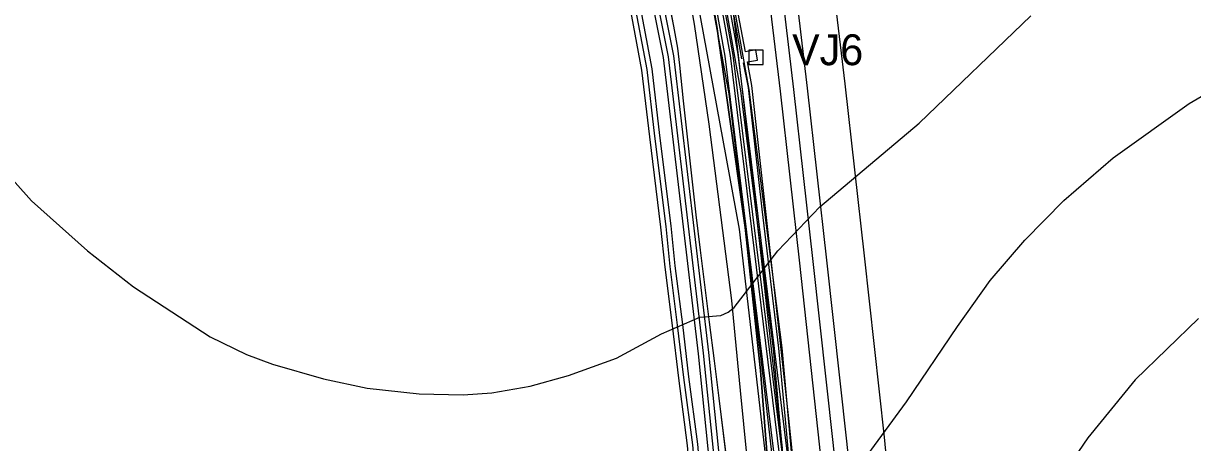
# Model space of a CAD drawing. Extents: x -1900516 to -575031, y -3809306 to -1157387.
# Drawn here: x -578434.3 to -578093.1, y -1160713.2 to -1160591 of the extents above; entities that cross this region are included whole.
import ezdxf

# ---------------------------------------------------------------- set-up
doc = ezdxf.new("R2010")
doc.units = 0
for name, color, linetype in [('01_DOPRAVA', 7, 'Continuous'), ('01_OBVOD PÚ', 7, 'Continuous'), ('01_PARCELY_NÁVRH_PC', 7, 'Continuous'), ('01_PRVKY PSZ', 7, 'Continuous'), ('01_SPRÁV_HRANICE', 7, 'Continuous'), ('01_VRSTEVNICE', 7, 'Continuous'), ('02_KULTURY STAV', 7, 'Continuous'), ('03_PC_NÁVRH', 7, 'Continuous'), ('03_PC_OBJEKTY_NÁVRH', 7, 'Continuous'), ('04_ZPF_OP_ORGAN', 7, 'Continuous'), ('06_ÚSES_IP', 7, 'Continuous'), ('07_OCH_P A POPISY TI', 7, 'Continuous'), ('07_PLYNOVOD', 7, 'Continuous'), ('07_SDĚLOVACÍ', 7, 'Continuous'), ('07_VODOVOD', 7, 'Continuous')]:
    doc.layers.add(name, color=color, linetype=linetype)

msp = doc.modelspace()

# ---------------------------------------------------------------- linework, layer by layer
at = {"layer": '01_DOPRAVA'}
msp.add_lwpolyline([(-578185.64, -1160980.38), (-578192.12, -1160943.01), (-578196.99, -1160917.04), (-578199.43, -1160903.52), (-578208.93, -1160846.14), (-578212.97, -1160822.2), (-578215.15, -1160805.23), (-578216.91, -1160789.92), (-578218.17, -1160777.05), (-578219.79, -1160754.5), (-578221.99, -1160728.42), (-578225.01, -1160697.98), (-578227.57, -1160671.71), (-578234.2, -1160620.37), (-578238.43, -1160591.19), (-578243.46, -1160563.49)], dxfattribs=at)
at = {"layer": '01_OBVOD PÚ'}
msp.add_lwpolyline([(-578228.64, -1160721.23), (-578231.29, -1160700.18), (-578232.66, -1160689.36), (-578234.08, -1160678.06), (-578236.72, -1160657.06), (-578238.01, -1160646.82), (-578241.65, -1160613.52), (-578242.78, -1160603.19), (-578243.33, -1160598.2), (-578244.53, -1160591.82), (-578248.63, -1160570.07)], dxfattribs=at)
at = {"layer": '01_PARCELY_NÁVRH_PC'}
for points in [[(-578400.39, -1159848.91), (-578364.49, -1159955), (-578349.26, -1160000.52), (-578331.17, -1160057.19), (-578306.13, -1160194.93), (-578290.7, -1160273.44), (-578279.58, -1160332.44), (-578264.99, -1160411.07), (-578247.09, -1160509.47), (-578240.06, -1160548.82), (-578228.45, -1160611.51), (-578219.25, -1160686.96), (-578210.21, -1160766.44), (-578203.47, -1160826.06), (-578203.15, -1160828.27), (-578193.09, -1160885.38), (-578182.11, -1160944.33), (-578178.54, -1160964.02)], [(-578172.81, -1160962.98), (-578185.6, -1160892.38), (-578197.82, -1160825.42), (-578198.46, -1160819.85), (-578195.49, -1160819.48), (-578195.83, -1160816.5), (-578198.81, -1160816.84), (-578204.69, -1160765.81), (-578210.96, -1160706.16), (-578221.69, -1160609.09), (-578223.02, -1160602.18), (-578220.06, -1160601.66), (-578220.59, -1160598.7), (-578223.54, -1160599.23), (-578237.96, -1160524.01)]]:
    msp.add_lwpolyline(points, dxfattribs=at)
at = {"layer": '01_PRVKY PSZ'}
msp.add_lwpolyline([(-578222.61, -1160603), (-578218.39, -1160603), (-578218.39, -1160598.78), (-578222.61, -1160598.78)], close=True, dxfattribs=at)
at = {"layer": '01_SPRÁV_HRANICE'}
for p, q in [((-578244.53, -1160591.82), (-578248.63, -1160570.07)), ((-578243.33, -1160598.2), (-578244.53, -1160591.82)), ((-578242.78, -1160603.19), (-578243.33, -1160598.2)), ((-578241.65, -1160613.52), (-578242.78, -1160603.19)), ((-578238.01, -1160646.82), (-578241.65, -1160613.52)), ((-578236.72, -1160657.06), (-578238.01, -1160646.82)), ((-578234.08, -1160678.06), (-578236.72, -1160657.06)), ((-578232.66, -1160689.36), (-578234.08, -1160678.06)), ((-578231.29, -1160700.18), (-578232.66, -1160689.36)), ((-578228.64, -1160721.23), (-578231.29, -1160700.18))]:
    msp.add_line(p, q, dxfattribs=at)
at = {"layer": '01_VRSTEVNICE'}
for points in [[(-578452.81, -1160619.53), (-578431.98, -1160642.74), (-578415.62, -1160657.28), (-578402.2, -1160667.77), (-578379.82, -1160682.31), (-578369.17, -1160687.51), (-578361.65, -1160690.28), (-578346.77, -1160694.61), (-578333.96, -1160697.27), (-578318.86, -1160698.95), (-578306, -1160699.23), (-578297.61, -1160698.67), (-578286.42, -1160696.71), (-578275.24, -1160693.64), (-578261.26, -1160688.6), (-578248.11, -1160681.47), (-578236.93, -1160676.58), (-578230.77, -1160676.16), (-578228.58, -1160675.2), (-578226.86, -1160673.78), (-578214.14, -1160657.28), (-578201.83, -1160644.42), (-578172.89, -1160620.09), (-578140.31, -1160588.77)], [(-578217.63, -1160757.25), (-578176.53, -1160701.24), (-578161.7, -1160679.37), (-578152.2, -1160665.95), (-578141.99, -1160654.21), (-578130.66, -1160642.6), (-578116.26, -1160630.16), (-578094.03, -1160614.36), (-578074.87, -1160603.17)], [(-578091.37, -1160677), (-578109.83, -1160694.89), (-578123.67, -1160711.81), (-578143.95, -1160741.46)]]:
    msp.add_lwpolyline(points, dxfattribs=at)
at = {"layer": '02_KULTURY STAV'}
for points in [[(-578173.16, -1161008.46), (-578189.9, -1160916.19), (-578189.19, -1160904.86), (-578190.11, -1160900.78), (-578194.4, -1160890.91), (-578204.52, -1160827.7), (-578215.5, -1160739.58), (-578219.21, -1160692.16), (-578223.66, -1160650.49), (-578224.22, -1160646.4), (-578229.24, -1160611.29), (-578231.97, -1160591.89), (-578236.93, -1160563.61)], [(-578236.93, -1160563.61), (-578231.97, -1160591.89), (-578229.24, -1160611.29), (-578224.22, -1160646.4), (-578223.66, -1160650.49), (-578219.21, -1160692.16), (-578215.5, -1160739.58), (-578204.52, -1160827.7), (-578194.4, -1160890.91), (-578190.11, -1160900.78), (-578189.19, -1160904.86), (-578189.9, -1160916.19), (-578173.16, -1161008.46)], [(-578228.64, -1160721.23), (-578231.29, -1160700.18), (-578232.66, -1160689.36), (-578234.08, -1160678.06), (-578236.72, -1160657.06), (-578238.01, -1160646.82), (-578241.65, -1160613.52), (-578242.78, -1160603.19), (-578243.33, -1160598.2), (-578244.53, -1160591.82), (-578248.63, -1160570.07)]]:
    msp.add_lwpolyline(points, dxfattribs=at)
at = {"layer": '03_PC_NÁVRH'}
msp.add_lwpolyline([(-578392.25, -1159867.48), (-578371.15, -1159929.82), (-578350.05, -1159992.17), (-578327.57, -1160055.11), (-578319.51, -1160098.05), (-578311.22, -1160142.87), (-578302.91, -1160190.6), (-578275.82, -1160332.02), (-578267.85, -1160381.32), (-578256.89, -1160448.22), (-578247.61, -1160493.2), (-578240.17, -1160527.34), (-578230.86, -1160577.36), (-578225.04, -1160610.67), (-578220.26, -1160648.24), (-578215.48, -1160685.81), (-578210.04, -1160747.33), (-578207.55, -1160773.58), (-578200.39, -1160827.27), (-578186.36, -1160904.36), (-578167.73, -1161007.2)], dxfattribs=at)
at = {"layer": '03_PC_OBJEKTY_NÁVRH'}
for points in [[(-578260.89, -1160406.23), (-578253.24, -1160447.53), (-578242.38, -1160508.39), (-578235.05, -1160544.04), (-578224.74, -1160601.33)], [(-578224.24, -1160602.5), (-578222.76, -1160609.69), (-578218.83, -1160645.12), (-578213.98, -1160685.69), (-578211.99, -1160706.42), (-578208.98, -1160739.48), (-578205.93, -1160773.78), (-578199.63, -1160818.69)]]:
    msp.add_lwpolyline(points, dxfattribs=at)
at = {"layer": '04_ZPF_OP_ORGAN'}
msp.add_lwpolyline([(-578421.58, -1159767.43), (-578330.25, -1160052.41), (-578286.91, -1160260.85), (-578269.37, -1160356.25), (-578254.43, -1160447.77), (-578233.06, -1160551.88), (-578222.57, -1160610.3), (-578212.99, -1160685.54), (-578205.07, -1160773.3), (-578197.92, -1160826.88), (-578186.37, -1160887.36), (-578015.98, -1160834.03)], dxfattribs=at)
msp.add_lwpolyline([(-578421.58, -1159767.43), (-578330.25, -1160052.41), (-578286.91, -1160260.85), (-578269.37, -1160356.25), (-578254.43, -1160447.77), (-578233.06, -1160551.88), (-578222.57, -1160610.3), (-578212.99, -1160685.54), (-578205.07, -1160773.3), (-578197.92, -1160826.88), (-578186.37, -1160887.36), (-578015.98, -1160834.03)], dxfattribs=at)
at = {"layer": '06_ÚSES_IP'}
msp.add_lwpolyline([(-578428.02, -1159769.3), (-578409.15, -1159833.56), (-578352.43, -1159992.93), (-578324.16, -1160113.72), (-578280.37, -1160343.57), (-578260.56, -1160459.78), (-578225.42, -1160651), (-578201.99, -1160853.76), (-578178.02, -1160994.66), (-578121.61, -1161239.69)], dxfattribs=at)
at = {"layer": '07_OCH_P A POPISY TI'}
for p, q in [((-578194.52, -1160608.56), (-578197.79, -1160581)), ((-578227.59, -1160584.54), (-578224.32, -1160612)), ((-578191.69, -1160633.66), (-578194.52, -1160608.56)), ((-578224.32, -1160612), (-578221.5, -1160637.04)), ((-578188.86, -1160658.76), (-578191.69, -1160633.66)), ((-578221.5, -1160637.04), (-578218.68, -1160662.08)), ((-578185.95, -1160685.17), (-578188.86, -1160658.76)), ((-578218.68, -1160662.08), (-578215.77, -1160688.43)), ((-578183.04, -1160711.58), (-578185.95, -1160685.17)), ((-578215.77, -1160688.43), (-578212.86, -1160714.78)), ((-578180.31, -1160737.67), (-578183.04, -1160711.58))]:
    msp.add_line(p, q, dxfattribs=at)
for points in [[(-578433.48, -1159692.49), (-578425.76, -1159717.8), (-578417.97, -1159748.11), (-578327.45, -1160059.43), (-578229.56, -1160600.54), (-578192.57, -1160901.22)], [(-578429.83, -1159691.44), (-578422.1, -1159716.77), (-578414.3, -1159747.11), (-578323.75, -1160058.56), (-578225.81, -1160599.97), (-578188.13, -1160904.5)], [(-578192.21, -1160821.89), (-578192.25, -1160821.47), (-578192.7, -1160817.08), (-578196.51, -1160765.46), (-578201.93, -1160713.61), (-578207.75, -1160660.86), (-578213.39, -1160610.74), (-578219.93, -1160555.74), (-578226.73, -1160500.78), (-578234.01, -1160450.36), (-578241.56, -1160388.73), (-578248.03, -1160335.03), (-578254.88, -1160281.36), (-578261.15, -1160228.94), (-578267.53, -1160174.39), (-578275.87, -1160120.42), (-578280.53, -1160067.92), (-578286.45, -1160015.36), (-578293.45, -1159956.59), (-578299.78, -1159903.98)], [(-578184.25, -1160821.17), (-578184.29, -1160820.71), (-578184.72, -1160816.38), (-578188.55, -1160764.74), (-578193.97, -1160712.75), (-578199.79, -1160659.98), (-578205.45, -1160609.82), (-578211.99, -1160554.78), (-578218.81, -1160499.72), (-578226.07, -1160449.3), (-578233.62, -1160387.77), (-578240.09, -1160334.05), (-578246.94, -1160280.38), (-578253.21, -1160228), (-578259.61, -1160173.31), (-578267.93, -1160119.46), (-578272.57, -1160067.12), (-578278.51, -1160014.44), (-578285.51, -1159955.63), (-578291.84, -1159903.02)], [(-578370.56, -1159997.74), (-578332.67, -1160151.72), (-578323.53, -1160196.18), (-578307.57, -1160274.45), (-578282.82, -1160424.96), (-578247.59, -1160600.95), (-578237.37, -1160687.26), (-578227.33, -1160785.66), (-578220.51, -1160837.83), (-578207.59, -1160914.52), (-578192.88, -1161002.98), (-578178.35, -1161074.67), (-578153.92, -1161193.65)], [(-578367.65, -1159997.03), (-578329.74, -1160151.06), (-578320.59, -1160195.58), (-578304.62, -1160273.91), (-578279.87, -1160424.42), (-578244.62, -1160600.48), (-578234.39, -1160686.93), (-578224.35, -1160785.32), (-578217.54, -1160837.38), (-578204.63, -1160914.02), (-578189.93, -1161002.44), (-578175.41, -1161074.07), (-578150.98, -1161193.05)], [(-578257.81, -1160583.56), (-578253.89, -1160604.66), (-578251.61, -1160624.05), (-578248.35, -1160650.34), (-578247.15, -1160662.01), (-578244.98, -1160679.08), (-578243.16, -1160694.37), (-578240.56, -1160713.98), (-578238.45, -1160738.18), (-578236.2, -1160764.62), (-578234.56, -1160781.64), (-578232.06, -1160803.51), (-578230.31, -1160817.83), (-578228.55, -1160830.61), (-578227.98, -1160834.55), (-578226.73, -1160842.71), (-578223.57, -1160865.28), (-578220.1, -1160888.46), (-578217.12, -1160905.07), (-578216, -1160912.92), (-578212.81, -1160931.48), (-578209.26, -1160951.96), (-578202.69, -1160989.85)], [(-578254.85, -1160583.06), (-578250.93, -1160604.22), (-578248.63, -1160623.69), (-578245.37, -1160650), (-578244.17, -1160661.67), (-578242, -1160678.72), (-578240.18, -1160693.99), (-578237.58, -1160713.66), (-578235.47, -1160737.92), (-578233.22, -1160764.34), (-578231.58, -1160781.32), (-578229.08, -1160803.15), (-578227.33, -1160817.45), (-578225.57, -1160830.19), (-578225.02, -1160834.11), (-578223.77, -1160842.27), (-578220.61, -1160864.84), (-578217.14, -1160887.98), (-578214.16, -1160904.59), (-578213.04, -1160912.46), (-578209.85, -1160930.96), (-578206.3, -1160951.44), (-578199.73, -1160989.33)]]:
    msp.add_lwpolyline(points, dxfattribs=at)
at = {"layer": '07_PLYNOVOD'}
msp.add_lwpolyline([(-578188.23, -1160821.53), (-578188.27, -1160821.09), (-578188.71, -1160816.73), (-578192.53, -1160765.1), (-578197.95, -1160713.18), (-578203.77, -1160660.42), (-578209.42, -1160610.28), (-578215.96, -1160555.26), (-578222.77, -1160500.25), (-578230.04, -1160449.83), (-578237.59, -1160388.25), (-578244.06, -1160334.54), (-578250.91, -1160280.87), (-578257.18, -1160228.47), (-578263.57, -1160173.85), (-578271.9, -1160119.94), (-578276.55, -1160067.52), (-578282.48, -1160014.9), (-578289.48, -1159956.11), (-578295.81, -1159903.5)], dxfattribs=at)
at = {"layer": '07_SDĚLOVACÍ'}
for points in [[(-578369.1, -1159997.39), (-578331.2, -1160151.39), (-578322.06, -1160195.88), (-578306.09, -1160274.18), (-578281.34, -1160424.69), (-578246.1, -1160600.72), (-578235.88, -1160687.09), (-578225.84, -1160785.49), (-578219.02, -1160837.6), (-578206.11, -1160914.27), (-578191.41, -1161002.71), (-578176.88, -1161074.37), (-578152.45, -1161193.35)], [(-578256.33, -1160583.31), (-578252.41, -1160604.44), (-578250.12, -1160623.87), (-578246.86, -1160650.17), (-578245.66, -1160661.84), (-578243.49, -1160678.9), (-578241.67, -1160694.18), (-578239.07, -1160713.82), (-578236.96, -1160738.05), (-578234.71, -1160764.48), (-578233.07, -1160781.48), (-578230.57, -1160803.33), (-578228.82, -1160817.64), (-578227.06, -1160830.4), (-578226.5, -1160834.33), (-578225.25, -1160842.49), (-578222.09, -1160865.06), (-578218.62, -1160888.22), (-578215.64, -1160904.83), (-578214.52, -1160912.69), (-578211.33, -1160931.22), (-578207.78, -1160951.7), (-578201.21, -1160989.59)]]:
    msp.add_lwpolyline(points, dxfattribs=at)
at = {"layer": '07_VODOVOD'}
for points in [[(-578432.05, -1159692.05), (-578424.32, -1159717.4), (-578416.52, -1159747.72), (-578325.99, -1160059.09), (-578228.08, -1160600.32), (-578190.9, -1160902.47)], [(-578431.27, -1159691.87), (-578423.55, -1159717.18), (-578415.75, -1159747.5), (-578325.21, -1160058.91), (-578227.29, -1160600.2), (-578189.79, -1160903.28)], [(-578325.21, -1160058.91), (-578227.29, -1160600.2), (-578189.79, -1160903.28), (-578190.77, -1160903.5), (-578209.06, -1160906.9), (-578622.01, -1161438.74), (-578622.71, -1161439.64), (-578650.1, -1161481.09)]]:
    msp.add_lwpolyline(points, dxfattribs=at)

# ---------------------------------------------------------------- texts
at = {"layer": '01_PRVKY PSZ'}
msp.add_text('VJ6', height=9, dxfattribs=at).set_placement((-578209.95, -1160603.17))

doc.saveas('drawing.dxf')
